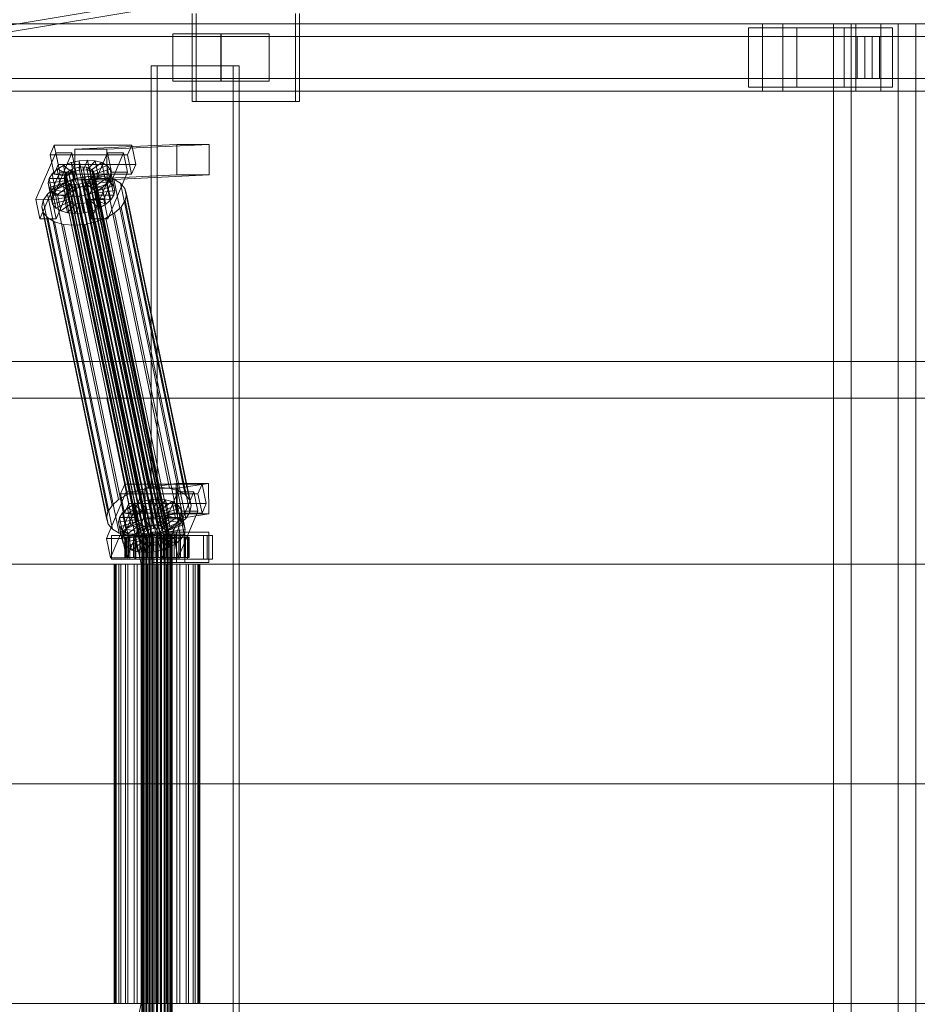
# Model space of a CAD drawing. Header units: millimetres. Extents: x -2233 to 61924, y -68080 to 6847.
# Tile 498 of 656: x 20045 to 20576, y -18130 to -17548. Entities that reach past the tile are written whole.
import ezdxf

# ---------------------------------------------------------------- set-up
doc = ezdxf.new("R2010")
doc.units = ezdxf.units.MM
doc.layers.add('superior_C02', color=7, linetype='Continuous', lineweight=0)
doc.layers.add('superior_C10', color=7, linetype='Continuous', lineweight=0)

msp = doc.modelspace()

# ---------------------------------------------------------------- linework, layer by layer
at = {"layer": 'superior_C02'}
for p, q in [((20147.255, -17544), (20147.255, -17596)), ((20149.64, -17596), (20149.64, -17544)), ((20208.346, -17596), (20208.346, -17544)), ((20210.731, -17544), (20210.731, -17596)), ((20484.747, -17550), (19339.287, -17550)), ((19351.209, -17550), (20496.669, -17550)), ((20539.887, -17550), (19394.427, -17550)), ((19409.329, -17550), (20554.789, -17550)), ((20505.026, -17552.5), (20476.39, -17552.5)), ((20476.39, -17552.5), (20476.39, -17587.5)), ((20533.02, -17552.5), (20476.39, -17552.5)), ((20484.747, -17550), (20484.747, -17590)), ((20496.669, -17550), (20484.747, -17550)), ((21630.207, -17550), (20484.747, -17550)), ((20496.669, -17590), (20496.669, -17550)), ((20496.669, -17550), (21642.129, -17550)), ((20505.026, -17587.5), (20505.026, -17552.5)), ((20505.026, -17552.5), (20561.656, -17552.5)), ((20564.939, -17550), (20526.757, -17550)), ((20526.757, -17550), (20526.757, -18450)), ((20537.188, -17550), (20526.757, -17550)), ((20533.02, -17587.5), (20533.02, -17552.5)), ((20533.02, -17552.5), (20561.656, -17552.5)), ((20537.188, -18450), (20537.188, -17550)), ((20537.188, -17550), (20575.37, -17550)), ((20539.887, -17550), (20539.887, -17590)), ((20554.789, -17550), (20539.887, -17550)), ((21685.346, -17550), (20539.887, -17550)), ((20554.789, -17590), (20554.789, -17550)), ((20554.789, -17550), (21700.249, -17550)), ((20561.656, -17552.5), (20561.656, -17587.5)), ((20564.939, -18450), (20564.939, -17550)), ((20564.939, -17550), (20575.37, -17550)), ((20575.37, -17550), (20575.37, -18450)), ((20545.161, -17557.5), (19343.072, -17557.5)), ((19347.425, -17557.5), (20549.514, -17557.5)), ((20164.438, -17556), (20135.801, -17556)), ((20135.801, -17556), (20135.801, -17584)), ((20164.079, -17556), (20135.801, -17556)), ((20164.079, -17584), (20164.079, -17556)), ((20164.079, -17556), (20192.715, -17556)), ((20164.438, -17584), (20164.438, -17556)), ((20164.438, -17556), (20192.715, -17556)), ((20192.715, -17556), (20192.715, -17584)), ((20540.683, -17557.5), (20553.993, -17557.5)), ((20540.683, -17582.5), (20540.683, -17557.5)), ((21629.513, -17557.5), (20540.683, -17557.5)), ((20545.161, -17557.5), (20545.161, -17582.5)), ((20549.514, -17557.5), (20545.161, -17557.5)), ((20549.514, -17582.5), (20549.514, -17557.5)), ((20553.993, -17557.5), (20553.993, -17582.5)), ((20553.993, -17557.5), (21642.823, -17557.5)), ((20171.385, -17575), (20122.893, -17575)), ((20122.893, -17575), (20122.893, -18425)), ((20126.47, -17575), (20122.893, -17575)), ((20126.47, -18425), (20126.47, -17575)), ((20126.47, -17575), (20174.961, -17575)), ((20171.385, -18425), (20171.385, -17575)), ((20171.385, -17575), (20174.961, -17575)), ((20174.961, -17575), (20174.961, -18425)), ((19343.072, -17582.5), (20545.161, -17582.5)), ((19347.425, -17582.5), (20549.514, -17582.5)), ((20135.801, -17584), (20164.438, -17584)), ((20135.801, -17584), (20164.079, -17584)), ((20192.715, -17584), (20164.079, -17584)), ((20192.715, -17584), (20164.438, -17584)), ((20553.993, -17582.5), (20540.683, -17582.5)), ((20540.683, -17582.5), (21629.513, -17582.5)), ((20545.161, -17582.5), (20549.514, -17582.5)), ((20553.993, -17582.5), (21642.823, -17582.5)), ((19339.287, -17590), (20484.747, -17590)), ((19351.209, -17590), (20496.669, -17590)), ((19394.427, -17590), (20539.887, -17590)), ((19409.329, -17590), (20554.789, -17590)), ((20476.39, -17587.5), (20505.026, -17587.5)), ((20533.02, -17587.5), (20476.39, -17587.5)), ((20484.747, -17590), (20496.669, -17590)), ((20484.747, -17590), (21630.207, -17590)), ((20496.669, -17590), (21642.129, -17590)), ((20561.656, -17587.5), (20505.026, -17587.5)), ((20561.656, -17587.5), (20533.02, -17587.5)), ((20539.887, -17590), (20554.789, -17590)), ((20539.887, -17590), (21685.346, -17590)), ((20554.789, -17590), (21700.249, -17590)), ((20147.255, -17596), (20208.346, -17596)), ((20147.255, -17596), (20149.64, -17596)), ((20210.731, -17596), (20149.64, -17596)), ((20210.731, -17596), (20208.346, -17596)), ((20065.616, -17621.857), (20063.167, -17627.592)), ((20067.996, -17633.325), (20065.616, -17621.857)), ((20065.616, -17621.857), (20111.434, -17621.914)), ((20138.076, -17621.488), (20077.683, -17624.356)), ((20096.774, -17624.356), (20077.683, -17624.356)), ((20077.683, -17624.356), (20077.759, -17642.354)), ((20096.774, -17624.356), (20157.167, -17621.488)), ((20096.85, -17642.354), (20096.774, -17624.356)), ((20108.986, -17627.65), (20111.434, -17621.914)), ((20111.434, -17621.914), (20113.814, -17633.382)), ((20138.152, -17639.486), (20138.076, -17621.488)), ((20138.076, -17621.488), (20157.167, -17621.488)), ((20157.167, -17621.488), (20157.243, -17639.486)), ((20066.521, -17626.449), (20054.77, -17653.98)), ((20108.986, -17627.65), (20063.167, -17627.592)), ((20063.167, -17627.592), (20065.548, -17639.061)), ((20064.316, -17653.992), (20076.066, -17626.461)), ((20068.901, -17637.917), (20066.521, -17626.449)), ((20066.521, -17626.449), (20076.066, -17626.461)), ((20075.576, -17632.183), (20080.415, -17631.1)), ((20076.066, -17626.461), (20078.447, -17637.929)), ((20080.415, -17631.1), (20085.267, -17630.735)), ((20080.415, -17631.1), (20080.521, -17636.643)), ((20082.455, -17640.93), (20080.415, -17631.1)), ((20085.267, -17630.735), (20082.819, -17636.47)), ((20089.803, -17631.112), (20084.968, -17636.649)), ((20087.308, -17640.564), (20085.267, -17630.735)), ((20085.267, -17630.735), (20089.803, -17631.112)), ((20097.066, -17626.487), (20085.316, -17654.019)), ((20091.843, -17640.942), (20089.803, -17631.112)), ((20089.803, -17631.112), (20093.713, -17632.206)), ((20094.861, -17654.031), (20106.612, -17626.499)), ((20099.447, -17637.955), (20097.066, -17626.487)), ((20097.066, -17626.487), (20106.612, -17626.499)), ((20106.612, -17626.499), (20108.992, -17637.967)), ((20111.366, -17639.118), (20108.986, -17627.65)), ((20064.302, -17638.79), (20067.235, -17636.164)), ((20065.548, -17639.061), (20067.996, -17633.325)), ((20067.235, -17636.164), (20071.081, -17633.91)), ((20067.235, -17636.164), (20074.278, -17639.042)), ((20069.275, -17645.994), (20067.235, -17636.164)), ((20113.814, -17633.382), (20067.996, -17633.325)), ((20071.081, -17633.91), (20075.576, -17632.183)), ((20071.081, -17633.91), (20076.099, -17637.975)), ((20073.121, -17643.74), (20071.081, -17633.91)), ((20073.938, -17637.404), (20075.759, -17636.336)), ((20075.576, -17632.183), (20078.229, -17637.157)), ((20077.616, -17642.013), (20075.576, -17632.183)), ((20075.759, -17636.336), (20077.889, -17635.518)), ((20120.135, -17850.135), (20075.759, -17636.336)), ((20078.229, -17637.157), (20076.099, -17637.975)), ((20077.889, -17635.518), (20080.181, -17635.005)), ((20122.264, -17849.317), (20077.889, -17635.518)), ((20080.521, -17636.643), (20078.229, -17637.157)), ((20078.229, -17637.157), (20080.269, -17646.986)), ((20080.181, -17635.005), (20082.479, -17634.832)), ((20124.556, -17848.804), (20080.181, -17635.005)), ((20082.819, -17636.47), (20080.521, -17636.643)), ((20080.521, -17636.643), (20082.561, -17646.473)), ((20082.479, -17634.832), (20084.628, -17635.011)), ((20126.855, -17848.631), (20082.479, -17634.832)), ((20082.819, -17636.47), (20084.86, -17646.3)), ((20084.968, -17636.649), (20082.819, -17636.47)), ((20084.628, -17635.011), (20086.48, -17635.529)), ((20129.003, -17848.809), (20084.628, -17635.011)), ((20084.968, -17636.649), (20087.008, -17646.479)), ((20086.82, -17637.167), (20084.968, -17636.649)), ((20086.48, -17635.529), (20087.909, -17636.352)), ((20130.855, -17849.328), (20086.48, -17635.529)), ((20093.713, -17632.206), (20086.82, -17637.167)), ((20086.82, -17637.167), (20088.86, -17646.997)), ((20088.249, -17637.99), (20086.82, -17637.167)), ((20087.909, -17636.352), (20088.818, -17637.422)), ((20132.284, -17850.15), (20087.909, -17636.352)), ((20096.73, -17633.943), (20088.249, -17637.99)), ((20098.648, -17636.203), (20089.158, -17639.061)), ((20095.753, -17642.036), (20093.713, -17632.206)), ((20093.713, -17632.206), (20096.73, -17633.943)), ((20098.77, -17643.772), (20096.73, -17633.943)), ((20096.73, -17633.943), (20098.648, -17636.203)), ((20100.689, -17646.033), (20098.648, -17636.203)), ((20098.648, -17636.203), (20099.338, -17638.834)), ((20113.814, -17633.382), (20111.366, -17639.118)), ((20057.15, -17665.449), (20068.901, -17637.917)), ((20061.894, -17644.431), (20062.48, -17641.61)), ((20061.894, -17644.431), (20071.748, -17642.958)), ((20062.48, -17641.61), (20064.302, -17638.79)), ((20062.48, -17641.61), (20072.025, -17641.622)), ((20064.52, -17651.44), (20062.48, -17641.61)), ((20064.302, -17638.79), (20072.888, -17640.286)), ((20066.342, -17648.62), (20064.302, -17638.79)), ((20065.548, -17639.061), (20111.366, -17639.118)), ((20078.447, -17637.929), (20066.696, -17665.461)), ((20078.447, -17637.929), (20068.901, -17637.917)), ((20070.589, -17644.416), (20076.599, -17642.107)), ((20071.408, -17641.32), (20071.685, -17639.983)), ((20071.735, -17642.566), (20071.408, -17641.32)), ((20115.783, -17855.119), (20071.408, -17641.32)), ((20071.685, -17639.983), (20072.548, -17638.648)), ((20116.061, -17853.782), (20071.685, -17639.983)), ((20072.643, -17643.637), (20071.735, -17642.566)), ((20116.11, -17856.365), (20071.735, -17642.566)), ((20072.025, -17641.622), (20071.748, -17642.958)), ((20071.748, -17642.958), (20072.075, -17644.204)), ((20071.748, -17642.958), (20073.788, -17652.788)), ((20072.888, -17640.286), (20072.025, -17641.622)), ((20072.025, -17641.622), (20074.065, -17651.452)), ((20072.548, -17638.648), (20073.938, -17637.404)), ((20116.924, -17852.446), (20072.548, -17638.648)), ((20074.278, -17639.042), (20072.888, -17640.286)), ((20072.888, -17640.286), (20074.928, -17650.116)), ((20077.616, -17642.013), (20073.121, -17643.74)), ((20118.313, -17851.202), (20073.938, -17637.404)), ((20076.099, -17637.975), (20074.278, -17639.042)), ((20074.278, -17639.042), (20076.318, -17648.872)), ((20076.099, -17637.975), (20078.14, -17647.804)), ((20076.599, -17642.107), (20083.067, -17640.659)), ((20114.853, -17826.416), (20076.599, -17642.107)), ((20082.455, -17640.93), (20077.616, -17642.013)), ((20080.269, -17646.986), (20077.616, -17642.013)), ((20138.152, -17639.486), (20077.759, -17642.354)), ((20077.759, -17642.354), (20096.85, -17642.354)), ((20087.308, -17640.564), (20082.455, -17640.93)), ((20082.561, -17646.473), (20082.455, -17640.93)), ((20083.067, -17640.659), (20089.555, -17640.17)), ((20121.322, -17824.968), (20083.067, -17640.659)), ((20086.614, -17642.585), (20084.793, -17643.652)), ((20084.86, -17646.3), (20087.308, -17640.564)), ((20088.004, -17641.341), (20086.614, -17642.585)), ((20130.99, -17856.383), (20086.614, -17642.585)), ((20086.955, -17644.223), (20088.344, -17642.979)), ((20087.008, -17646.479), (20091.843, -17640.942)), ((20091.843, -17640.942), (20087.308, -17640.564)), ((20087.696, -17665.487), (20099.447, -17637.955)), ((20088.867, -17640.005), (20088.004, -17641.341)), ((20132.38, -17855.139), (20088.004, -17641.341)), ((20088.249, -17637.99), (20090.289, -17647.82)), ((20089.158, -17639.061), (20088.249, -17637.99)), ((20088.344, -17642.979), (20089.207, -17641.643)), ((20096.931, -17644.475), (20088.344, -17642.979)), ((20088.344, -17642.979), (20090.384, -17652.809)), ((20088.818, -17637.422), (20089.145, -17638.668)), ((20133.193, -17851.221), (20088.818, -17637.422)), ((20088.86, -17646.997), (20095.753, -17642.036)), ((20089.145, -17638.668), (20088.867, -17640.005)), ((20088.867, -17640.005), (20133.243, -17853.804)), ((20133.52, -17852.467), (20089.145, -17638.668)), ((20089.158, -17639.061), (20091.198, -17648.891)), ((20089.485, -17640.307), (20089.158, -17639.061)), ((20089.207, -17641.643), (20089.485, -17640.307)), ((20089.207, -17641.643), (20098.753, -17641.655)), ((20091.247, -17651.473), (20089.207, -17641.643)), ((20099.338, -17638.834), (20089.485, -17640.307)), ((20089.485, -17640.307), (20091.525, -17650.137)), ((20089.555, -17640.17), (20095.618, -17640.674)), ((20127.809, -17824.479), (20089.555, -17640.17)), ((20095.753, -17642.036), (20091.843, -17640.942)), ((20095.618, -17640.674), (20100.844, -17642.137)), ((20133.873, -17824.984), (20095.618, -17640.674)), ((20098.77, -17643.772), (20095.753, -17642.036)), ((20157.243, -17639.486), (20096.85, -17642.354)), ((20098.753, -17641.655), (20096.931, -17644.475)), ((20108.992, -17637.967), (20097.241, -17665.499)), ((20099.338, -17638.834), (20098.753, -17641.655)), ((20098.753, -17641.655), (20100.793, -17651.485)), ((20101.379, -17648.664), (20099.338, -17638.834)), ((20108.992, -17637.967), (20099.447, -17637.955)), ((20100.844, -17642.137), (20104.878, -17644.459)), ((20139.099, -17826.446), (20100.844, -17642.137)), ((20157.243, -17639.486), (20138.152, -17639.486)), ((20061.526, -17650.939), (20065.448, -17647.428)), ((20062.584, -17647.062), (20061.894, -17644.431)), ((20063.934, -17654.261), (20061.894, -17644.431)), ((20062.584, -17647.062), (20072.075, -17644.204)), ((20064.503, -17649.322), (20062.584, -17647.062)), ((20064.624, -17656.892), (20062.584, -17647.062)), ((20064.503, -17649.322), (20072.984, -17645.275)), ((20066.342, -17648.62), (20064.52, -17651.44)), ((20065.448, -17647.428), (20070.589, -17644.416)), ((20103.703, -17831.737), (20065.448, -17647.428)), ((20069.275, -17645.994), (20066.342, -17648.62)), ((20074.928, -17650.116), (20066.342, -17648.62)), ((20067.52, -17651.059), (20074.413, -17646.098)), ((20073.121, -17643.74), (20069.275, -17645.994)), ((20076.318, -17648.872), (20069.275, -17645.994)), ((20108.844, -17828.725), (20070.589, -17644.416)), ((20071.429, -17652.153), (20076.265, -17646.616)), ((20072.075, -17644.204), (20072.984, -17645.275)), ((20072.075, -17644.204), (20074.115, -17654.034)), ((20074.073, -17644.459), (20072.643, -17643.637)), ((20117.019, -17857.435), (20072.643, -17643.637)), ((20072.984, -17645.275), (20074.413, -17646.098)), ((20072.984, -17645.275), (20075.024, -17655.105)), ((20078.14, -17647.804), (20073.121, -17643.74)), ((20075.924, -17644.978), (20074.073, -17644.459)), ((20118.448, -17858.258), (20074.073, -17644.459)), ((20074.413, -17646.098), (20076.265, -17646.616)), ((20074.413, -17646.098), (20076.453, -17655.927)), ((20074.928, -17650.116), (20076.318, -17648.872)), ((20078.073, -17645.156), (20075.924, -17644.978)), ((20120.3, -17858.776), (20075.924, -17644.978)), ((20075.965, -17652.53), (20078.413, -17646.795)), ((20076.265, -17646.616), (20078.413, -17646.795)), ((20076.265, -17646.616), (20078.305, -17656.446)), ((20076.318, -17648.872), (20078.14, -17647.804)), ((20080.371, -17644.983), (20078.073, -17645.156)), ((20122.448, -17858.955), (20078.073, -17645.156)), ((20078.14, -17647.804), (20080.269, -17646.986)), ((20078.413, -17646.795), (20080.712, -17646.622)), ((20078.413, -17646.795), (20080.453, -17656.624)), ((20080.269, -17646.986), (20082.561, -17646.473)), ((20082.664, -17644.47), (20080.371, -17644.983)), ((20124.747, -17858.782), (20080.371, -17644.983)), ((20080.712, -17646.622), (20083.004, -17646.108)), ((20080.817, -17652.165), (20080.712, -17646.622)), ((20080.712, -17646.622), (20082.752, -17656.451)), ((20082.561, -17646.473), (20084.86, -17646.3)), ((20084.793, -17643.652), (20082.664, -17644.47)), ((20127.039, -17858.269), (20082.664, -17644.47)), ((20083.004, -17646.108), (20085.133, -17645.29)), ((20085.656, -17651.082), (20083.004, -17646.108)), ((20083.004, -17646.108), (20085.044, -17655.938)), ((20129.168, -17857.451), (20084.793, -17643.652)), ((20084.86, -17646.3), (20087.008, -17646.479)), ((20085.133, -17645.29), (20086.955, -17644.223)), ((20090.152, -17649.355), (20085.133, -17645.29)), ((20085.133, -17645.29), (20087.173, -17655.12)), ((20093.997, -17647.101), (20086.955, -17644.223)), ((20086.955, -17644.223), (20088.995, -17654.053)), ((20087.008, -17646.479), (20088.86, -17646.997)), ((20088.86, -17646.997), (20090.289, -17647.82)), ((20093.997, -17647.101), (20090.152, -17649.355)), ((20090.289, -17647.82), (20098.77, -17643.772)), ((20090.289, -17647.82), (20091.198, -17648.891)), ((20091.198, -17648.891), (20100.689, -17646.033)), ((20091.198, -17648.891), (20091.525, -17650.137)), ((20091.525, -17650.137), (20101.379, -17648.664)), ((20096.931, -17644.475), (20093.997, -17647.101)), ((20096.037, -17656.931), (20093.997, -17647.101)), ((20098.971, -17654.305), (20096.931, -17644.475)), ((20100.689, -17646.033), (20098.77, -17643.772)), ((20101.379, -17648.664), (20100.689, -17646.033)), ((20100.793, -17651.485), (20101.379, -17648.664)), ((20104.878, -17644.459), (20107.443, -17647.481)), ((20143.132, -17828.768), (20104.878, -17644.459)), ((20107.443, -17647.481), (20108.365, -17650.998)), ((20145.698, -17831.79), (20107.443, -17647.481)), ((20064.316, -17653.992), (20054.77, -17653.98)), ((20054.77, -17653.98), (20057.15, -17665.449)), ((20058.308, -17658.48), (20059.091, -17654.709)), ((20059.091, -17654.709), (20061.526, -17650.939)), ((20097.346, -17839.018), (20059.091, -17654.709)), ((20099.781, -17835.248), (20061.526, -17650.939)), ((20064.52, -17651.44), (20063.934, -17654.261)), ((20073.788, -17652.788), (20063.934, -17654.261)), ((20063.934, -17654.261), (20064.624, -17656.892)), ((20066.696, -17665.461), (20064.316, -17653.992)), ((20067.52, -17651.059), (20064.503, -17649.322)), ((20066.543, -17659.152), (20064.503, -17649.322)), ((20074.065, -17651.452), (20064.52, -17651.44)), ((20074.115, -17654.034), (20064.624, -17656.892)), ((20071.429, -17652.153), (20067.52, -17651.059)), ((20069.56, -17660.889), (20067.52, -17651.059)), ((20075.965, -17652.53), (20071.429, -17652.153)), ((20073.47, -17661.983), (20071.429, -17652.153)), ((20073.788, -17652.788), (20074.065, -17651.452)), ((20074.115, -17654.034), (20073.788, -17652.788)), ((20074.065, -17651.452), (20074.928, -17650.116)), ((20075.024, -17655.105), (20074.115, -17654.034)), ((20080.817, -17652.165), (20075.965, -17652.53)), ((20078.005, -17662.36), (20075.965, -17652.53)), ((20085.656, -17651.082), (20080.817, -17652.165)), ((20082.858, -17661.995), (20080.817, -17652.165)), ((20094.861, -17654.031), (20085.316, -17654.019)), ((20085.316, -17654.019), (20087.696, -17665.487)), ((20090.152, -17649.355), (20085.656, -17651.082)), ((20087.697, -17660.912), (20085.656, -17651.082)), ((20088.995, -17654.053), (20087.173, -17655.12)), ((20090.384, -17652.809), (20088.995, -17654.053)), ((20088.995, -17654.053), (20096.037, -17656.931)), ((20092.192, -17659.184), (20090.152, -17649.355)), ((20091.247, -17651.473), (20090.384, -17652.809)), ((20090.384, -17652.809), (20098.971, -17654.305)), ((20091.525, -17650.137), (20091.247, -17651.473)), ((20100.793, -17651.485), (20091.247, -17651.473)), ((20097.241, -17665.499), (20094.861, -17654.031)), ((20096.037, -17656.931), (20098.971, -17654.305)), ((20098.971, -17654.305), (20100.793, -17651.485)), ((20108.365, -17650.998), (20107.582, -17654.769)), ((20146.62, -17835.307), (20108.365, -17650.998)), ((20059.23, -17661.997), (20058.308, -17658.48)), ((20096.562, -17842.789), (20058.308, -17658.48)), ((20064.624, -17656.892), (20066.543, -17659.152)), ((20075.024, -17655.105), (20066.543, -17659.152)), ((20066.543, -17659.152), (20069.56, -17660.889)), ((20076.453, -17655.927), (20069.56, -17660.889)), ((20078.305, -17656.446), (20073.47, -17661.983)), ((20076.453, -17655.927), (20075.024, -17655.105)), ((20078.305, -17656.446), (20076.453, -17655.927)), ((20080.453, -17656.624), (20078.005, -17662.36)), ((20080.453, -17656.624), (20078.305, -17656.446)), ((20082.752, -17656.451), (20080.453, -17656.624)), ((20085.044, -17655.938), (20082.752, -17656.451)), ((20082.752, -17656.451), (20082.858, -17661.995)), ((20087.173, -17655.12), (20085.044, -17655.938)), ((20085.044, -17655.938), (20087.697, -17660.912)), ((20087.173, -17655.12), (20092.192, -17659.184)), ((20087.697, -17660.912), (20092.192, -17659.184)), ((20092.192, -17659.184), (20096.037, -17656.931)), ((20105.147, -17658.539), (20101.225, -17662.05)), ((20107.582, -17654.769), (20105.147, -17658.539)), ((20143.401, -17842.848), (20105.147, -17658.539)), ((20107.582, -17654.769), (20145.837, -17839.078)), ((20057.15, -17665.449), (20066.696, -17665.461)), ((20061.796, -17665.019), (20059.23, -17661.997)), ((20097.485, -17846.306), (20059.23, -17661.997)), ((20065.829, -17667.341), (20061.796, -17665.019)), ((20100.05, -17849.328), (20061.796, -17665.019)), ((20069.56, -17660.889), (20073.47, -17661.983)), ((20073.47, -17661.983), (20078.005, -17662.36)), ((20078.005, -17662.36), (20082.858, -17661.995)), ((20082.858, -17661.995), (20087.697, -17660.912)), ((20087.696, -17665.487), (20097.241, -17665.499)), ((20096.084, -17665.062), (20090.074, -17667.371)), ((20101.225, -17662.05), (20096.084, -17665.062)), ((20134.339, -17849.371), (20096.084, -17665.062)), ((20139.479, -17846.359), (20101.225, -17662.05)), ((20071.055, -17668.803), (20065.829, -17667.341)), ((20104.083, -17851.65), (20065.829, -17667.341)), ((20077.118, -17669.308), (20071.055, -17668.803)), ((20109.31, -17853.113), (20071.055, -17668.803)), ((20083.606, -17668.819), (20077.118, -17669.308)), ((20115.373, -17853.617), (20077.118, -17669.308)), ((20090.074, -17667.371), (20083.606, -17668.819)), ((20121.86, -17853.128), (20083.606, -17668.819)), ((20128.329, -17851.68), (20090.074, -17667.371)), ((15575.415, -17750), (24634.01, -17750)), ((24635.508, -17750), (15576.913, -17750)), ((19160.686, -17771.702), (20096.643, -17771.702)), ((20098.422, -17771.702), (19162.465, -17771.702)), ((20096.643, -17771.702), (20117.046, -17870)), ((20096.643, -17771.702), (20098.422, -17771.702)), ((20096.643, -17771.702), (21032.6, -17771.702)), ((20118.824, -17870), (20098.422, -17771.702)), ((21034.379, -17771.702), (20098.422, -17771.702)), ((20107.271, -17822.549), (20104.823, -17828.285)), ((20109.651, -17834.017), (20107.271, -17822.549)), ((20107.271, -17822.549), (20153.089, -17822.606)), ((20137.762, -17822.189), (20119.253, -17825.057)), ((20138.009, -17840.17), (20137.762, -17822.189)), ((20137.762, -17822.189), (20156.852, -17822.189)), ((20138.343, -17825.057), (20156.852, -17822.189)), ((20150.641, -17828.342), (20153.089, -17822.606)), ((20153.089, -17822.606), (20155.469, -17834.074)), ((20156.852, -17822.189), (20157.1, -17840.17)), ((20108.176, -17827.141), (20096.425, -17854.673)), ((20108.844, -17828.725), (20103.703, -17831.737)), ((20150.641, -17828.342), (20104.823, -17828.285)), ((20104.823, -17828.285), (20107.203, -17839.753)), ((20105.971, -17854.685), (20117.721, -17827.153)), ((20110.556, -17838.609), (20108.176, -17827.141)), ((20108.176, -17827.141), (20117.721, -17827.153)), ((20114.853, -17826.416), (20108.844, -17828.725)), ((20121.322, -17824.968), (20114.853, -17826.416)), ((20117.721, -17827.153), (20120.102, -17838.621)), ((20138.343, -17825.057), (20119.253, -17825.057)), ((20119.253, -17825.057), (20119.5, -17843.038)), ((20127.809, -17824.479), (20121.322, -17824.968)), ((20138.721, -17827.179), (20126.971, -17854.711)), ((20133.873, -17824.984), (20127.809, -17824.479)), ((20139.099, -17826.446), (20133.873, -17824.984)), ((20136.516, -17854.723), (20148.267, -17827.191)), ((20138.591, -17843.038), (20138.343, -17825.057)), ((20141.102, -17838.647), (20138.721, -17827.179)), ((20138.721, -17827.179), (20148.267, -17827.191)), ((20143.132, -17828.768), (20139.099, -17826.446)), ((20145.698, -17831.79), (20143.132, -17828.768)), ((20148.267, -17827.191), (20150.647, -17838.659)), ((20153.021, -17839.81), (20150.641, -17828.342)), ((20099.781, -17835.248), (20097.346, -17839.018)), ((20103.703, -17831.737), (20099.781, -17835.248)), ((20107.203, -17839.753), (20109.651, -17834.017)), ((20108.89, -17836.856), (20112.736, -17834.603)), ((20155.469, -17834.074), (20109.651, -17834.017)), ((20112.736, -17834.603), (20117.231, -17832.875)), ((20112.736, -17834.603), (20117.755, -17838.667)), ((20114.776, -17844.433), (20112.736, -17834.603)), ((20117.231, -17832.875), (20122.07, -17831.792)), ((20117.231, -17832.875), (20119.884, -17837.849)), ((20119.271, -17842.705), (20117.231, -17832.875)), ((20122.07, -17831.792), (20126.923, -17831.427)), ((20122.07, -17831.792), (20122.176, -17837.336)), ((20124.11, -17841.622), (20122.07, -17831.792)), ((20126.923, -17831.427), (20124.475, -17837.163)), ((20131.458, -17831.804), (20126.623, -17837.341)), ((20128.963, -17841.257), (20126.923, -17831.427)), ((20126.923, -17831.427), (20131.458, -17831.804)), ((20135.368, -17832.898), (20128.475, -17837.86)), ((20138.385, -17834.635), (20129.904, -17838.682)), ((20133.498, -17841.634), (20131.458, -17831.804)), ((20131.458, -17831.804), (20135.368, -17832.898)), ((20137.408, -17842.728), (20135.368, -17832.898)), ((20135.368, -17832.898), (20138.385, -17834.635)), ((20140.425, -17844.465), (20138.385, -17834.635)), ((20138.385, -17834.635), (20140.304, -17836.895)), ((20146.62, -17835.307), (20145.698, -17831.79)), ((20145.837, -17839.078), (20146.62, -17835.307)), ((20155.469, -17834.074), (20153.021, -17839.81)), ((20097.346, -17839.018), (20096.562, -17842.789)), ((20098.806, -17866.141), (20110.556, -17838.609)), ((20104.135, -17842.302), (20105.957, -17839.482)), ((20105.957, -17839.482), (20108.89, -17836.856)), ((20105.957, -17839.482), (20114.543, -17840.978)), ((20107.997, -17849.312), (20105.957, -17839.482)), ((20107.203, -17839.753), (20153.021, -17839.81)), ((20120.102, -17838.621), (20108.351, -17866.153)), ((20108.89, -17836.856), (20115.933, -17839.734)), ((20110.931, -17846.686), (20108.89, -17836.856)), ((20120.102, -17838.621), (20110.556, -17838.609)), ((20114.543, -17840.978), (20113.68, -17842.314)), ((20115.933, -17839.734), (20114.543, -17840.978)), ((20114.543, -17840.978), (20116.584, -17850.808)), ((20117.755, -17838.667), (20115.933, -17839.734)), ((20115.933, -17839.734), (20117.973, -17849.564)), ((20119.884, -17837.849), (20117.755, -17838.667)), ((20117.755, -17838.667), (20119.795, -17848.497)), ((20138.009, -17840.17), (20119.5, -17843.038)), ((20122.176, -17837.336), (20119.884, -17837.849)), ((20119.884, -17837.849), (20121.924, -17847.679)), ((20124.475, -17837.163), (20122.176, -17837.336)), ((20122.176, -17837.336), (20124.216, -17847.165)), ((20128.963, -17841.257), (20124.11, -17841.622)), ((20124.475, -17837.163), (20126.515, -17846.992)), ((20126.623, -17837.341), (20124.475, -17837.163)), ((20126.515, -17846.992), (20128.963, -17841.257)), ((20126.623, -17837.341), (20128.663, -17847.171)), ((20128.475, -17837.86), (20126.623, -17837.341)), ((20128.475, -17837.86), (20130.515, -17847.689)), ((20129.904, -17838.682), (20128.475, -17837.86)), ((20133.498, -17841.634), (20128.963, -17841.257)), ((20129.351, -17866.179), (20141.102, -17838.647)), ((20129.904, -17838.682), (20131.944, -17848.512)), ((20130.813, -17839.753), (20129.904, -17838.682)), ((20140.304, -17836.895), (20130.813, -17839.753)), ((20130.813, -17839.753), (20132.853, -17849.583)), ((20131.14, -17840.999), (20130.813, -17839.753)), ((20130.862, -17842.335), (20131.14, -17840.999)), ((20140.994, -17839.526), (20131.14, -17840.999)), ((20131.14, -17840.999), (20133.18, -17850.829)), ((20157.1, -17840.17), (20138.009, -17840.17)), ((20157.1, -17840.17), (20138.591, -17843.038)), ((20150.647, -17838.659), (20138.897, -17866.191)), ((20142.344, -17846.725), (20140.304, -17836.895)), ((20140.304, -17836.895), (20140.994, -17839.526)), ((20140.994, -17839.526), (20140.408, -17842.347)), ((20143.034, -17849.356), (20140.994, -17839.526)), ((20150.647, -17838.659), (20141.102, -17838.647)), ((20143.401, -17842.848), (20145.837, -17839.078)), ((20096.562, -17842.789), (20097.485, -17846.306)), ((20097.485, -17846.306), (20100.05, -17849.328)), ((20103.549, -17845.123), (20104.135, -17842.302)), ((20103.549, -17845.123), (20113.403, -17843.65)), ((20104.239, -17847.754), (20103.549, -17845.123)), ((20105.589, -17854.953), (20103.549, -17845.123)), ((20104.135, -17842.302), (20113.68, -17842.314)), ((20106.175, -17852.132), (20104.135, -17842.302)), ((20104.239, -17847.754), (20113.73, -17844.897)), ((20106.158, -17850.015), (20114.639, -17845.967)), ((20110.931, -17846.686), (20107.997, -17849.312)), ((20109.175, -17851.751), (20116.068, -17846.79)), ((20114.776, -17844.433), (20110.931, -17846.686)), ((20117.973, -17849.564), (20110.931, -17846.686)), ((20113.68, -17842.314), (20113.403, -17843.65)), ((20113.403, -17843.65), (20113.73, -17844.897)), ((20113.403, -17843.65), (20115.443, -17853.48)), ((20113.68, -17842.314), (20115.721, -17852.144)), ((20113.73, -17844.897), (20114.639, -17845.967)), ((20113.73, -17844.897), (20115.77, -17854.726)), ((20114.639, -17845.967), (20116.068, -17846.79)), ((20114.639, -17845.967), (20116.679, -17855.797)), ((20119.271, -17842.705), (20114.776, -17844.433)), ((20119.795, -17848.497), (20114.776, -17844.433)), ((20116.068, -17846.79), (20117.92, -17847.308)), ((20116.068, -17846.79), (20118.108, -17856.62)), ((20124.11, -17841.622), (20119.271, -17842.705)), ((20121.924, -17847.679), (20119.271, -17842.705)), ((20119.5, -17843.038), (20138.591, -17843.038)), ((20122.367, -17847.314), (20124.659, -17846.801)), ((20124.216, -17847.165), (20124.11, -17841.622)), ((20124.216, -17847.165), (20126.515, -17846.992)), ((20124.659, -17846.801), (20126.788, -17845.983)), ((20127.311, -17851.774), (20124.659, -17846.801)), ((20124.659, -17846.801), (20126.699, -17856.631)), ((20126.515, -17846.992), (20128.663, -17847.171)), ((20126.788, -17845.983), (20128.61, -17844.915)), ((20131.807, -17850.047), (20126.788, -17845.983)), ((20126.788, -17845.983), (20128.828, -17855.812)), ((20128.61, -17844.915), (20129.999, -17843.671)), ((20135.652, -17847.793), (20128.61, -17844.915)), ((20128.61, -17844.915), (20130.65, -17854.745)), ((20128.663, -17847.171), (20133.498, -17841.634)), ((20129.999, -17843.671), (20130.862, -17842.335)), ((20138.586, -17845.167), (20129.999, -17843.671)), ((20129.999, -17843.671), (20132.04, -17853.501)), ((20130.515, -17847.689), (20137.408, -17842.728)), ((20130.862, -17842.335), (20140.408, -17842.347)), ((20132.903, -17852.165), (20130.862, -17842.335)), ((20131.944, -17848.512), (20140.425, -17844.465)), ((20132.853, -17849.583), (20142.344, -17846.725)), ((20137.408, -17842.728), (20133.498, -17841.634)), ((20134.339, -17849.371), (20139.479, -17846.359)), ((20138.586, -17845.167), (20135.652, -17847.793)), ((20140.425, -17844.465), (20137.408, -17842.728)), ((20140.408, -17842.347), (20138.586, -17845.167)), ((20140.626, -17854.997), (20138.586, -17845.167)), ((20139.479, -17846.359), (20143.401, -17842.848)), ((20140.408, -17842.347), (20142.448, -17852.177)), ((20142.344, -17846.725), (20140.425, -17844.465)), ((20143.034, -17849.356), (20142.344, -17846.725)), ((20100.05, -17849.328), (20104.083, -17851.65)), ((20104.083, -17851.65), (20109.31, -17853.113)), ((20106.158, -17850.015), (20104.239, -17847.754)), ((20106.279, -17857.584), (20104.239, -17847.754)), ((20106.175, -17852.132), (20105.589, -17854.953)), ((20109.175, -17851.751), (20106.158, -17850.015)), ((20108.198, -17859.844), (20106.158, -17850.015)), ((20107.997, -17849.312), (20106.175, -17852.132)), ((20115.721, -17852.144), (20106.175, -17852.132)), ((20116.584, -17850.808), (20107.997, -17849.312)), ((20113.084, -17852.845), (20109.175, -17851.751)), ((20111.215, -17861.581), (20109.175, -17851.751)), ((20113.084, -17852.845), (20117.92, -17847.308)), ((20117.62, -17853.223), (20113.084, -17852.845)), ((20115.125, -17862.675), (20113.084, -17852.845)), ((20115.443, -17853.48), (20115.721, -17852.144)), ((20115.721, -17852.144), (20116.584, -17850.808)), ((20116.924, -17852.446), (20116.061, -17853.782)), ((20116.584, -17850.808), (20117.973, -17849.564)), ((20118.313, -17851.202), (20116.924, -17852.446)), ((20117.613, -17852), (20117.402, -17852)), ((20117.402, -17852), (20117.804, -17852)), ((20117.402, -18148), (20117.402, -17852)), ((20118.423, -17852), (20117.613, -17852)), ((20117.613, -18148), (20117.613, -17852)), ((20117.62, -17853.223), (20120.068, -17847.487)), ((20122.473, -17852.857), (20117.62, -17853.223)), ((20117.804, -17852), (20118.791, -17852)), ((20117.804, -18148), (20117.804, -17852)), ((20117.92, -17847.308), (20120.068, -17847.487)), ((20117.92, -17847.308), (20119.96, -17857.138)), ((20117.973, -17849.564), (20119.795, -17848.497)), ((20120.135, -17850.135), (20118.313, -17851.202)), ((20119.776, -17852), (20118.423, -17852)), ((20118.423, -18148), (20118.423, -17852)), ((20118.791, -17852), (20120.296, -17852)), ((20118.791, -18148), (20118.791, -17852)), ((20121.58, -17852), (20119.776, -17852)), ((20119.776, -18148), (20119.776, -17852)), ((20119.795, -17848.497), (20121.924, -17847.679)), ((20120.068, -17847.487), (20122.367, -17847.314)), ((20120.068, -17847.487), (20122.108, -17857.317)), ((20122.264, -17849.317), (20120.135, -17850.135)), ((20120.296, -17852), (20122.217, -17852)), ((20120.296, -18148), (20120.296, -17852)), ((20123.712, -17852), (20121.58, -17852)), ((20121.58, -18148), (20121.58, -17852)), ((20121.86, -17853.128), (20128.329, -17851.68)), ((20121.924, -17847.679), (20124.216, -17847.165)), ((20122.217, -17852), (20124.422, -17852)), ((20122.217, -18148), (20122.217, -17852)), ((20124.556, -17848.804), (20122.264, -17849.317)), ((20122.473, -17852.857), (20122.367, -17847.314)), ((20122.367, -17847.314), (20124.407, -17857.144)), ((20127.311, -17851.774), (20122.473, -17852.857)), ((20124.513, -17862.687), (20122.473, -17852.857)), ((20142.795, -17851), (20123.704, -17851)), ((20123.704, -17851), (20123.704, -17869)), ((20137.892, -17851), (20123.704, -17851)), ((20126.027, -17852), (20123.712, -17852)), ((20123.712, -18148), (20123.712, -17852)), ((20124.422, -17852), (20126.762, -17852)), ((20124.422, -18148), (20124.422, -17852)), ((20126.855, -17848.631), (20124.556, -17848.804)), ((20128.367, -17852), (20126.027, -17852)), ((20126.027, -18148), (20126.027, -17852)), ((20126.762, -17852), (20129.077, -17852)), ((20126.762, -18148), (20126.762, -17852)), ((20129.003, -17848.809), (20126.855, -17848.631)), ((20131.807, -17850.047), (20127.311, -17851.774)), ((20129.352, -17861.604), (20127.311, -17851.774)), ((20128.329, -17851.68), (20134.339, -17849.371)), ((20130.573, -17852), (20128.367, -17852)), ((20128.367, -18148), (20128.367, -17852)), ((20128.663, -17847.171), (20130.515, -17847.689)), ((20130.855, -17849.328), (20129.003, -17848.809)), ((20129.077, -17852), (20131.209, -17852)), ((20129.077, -18148), (20129.077, -17852)), ((20130.515, -17847.689), (20131.944, -17848.512)), ((20132.493, -17852), (20130.573, -17852)), ((20130.573, -18148), (20130.573, -17852)), ((20132.284, -17850.15), (20130.855, -17849.328)), ((20131.209, -17852), (20133.013, -17852)), ((20131.209, -18148), (20131.209, -17852)), ((20135.652, -17847.793), (20131.807, -17850.047)), ((20133.847, -17859.877), (20131.807, -17850.047)), ((20131.944, -17848.512), (20132.853, -17849.583)), ((20132.903, -17852.165), (20132.04, -17853.501)), ((20133.193, -17851.221), (20132.284, -17850.15)), ((20133.999, -17852), (20132.493, -17852)), ((20132.493, -18148), (20132.493, -17852)), ((20132.853, -17849.583), (20133.18, -17850.829)), ((20133.18, -17850.829), (20132.903, -17852.165)), ((20142.448, -17852.177), (20132.903, -17852.165)), ((20133.013, -17852), (20134.366, -17852)), ((20133.013, -18148), (20133.013, -17852)), ((20133.18, -17850.829), (20143.034, -17849.356)), ((20133.52, -17852.467), (20133.193, -17851.221)), ((20133.243, -17853.804), (20133.52, -17852.467)), ((20134.986, -17852), (20133.999, -17852)), ((20133.999, -18148), (20133.999, -17852)), ((20134.366, -17852), (20135.176, -17852)), ((20134.366, -18148), (20134.366, -17852)), ((20135.387, -17852), (20134.986, -17852)), ((20134.986, -17852), (20134.986, -18148)), ((20135.176, -17852), (20135.387, -17852)), ((20135.176, -18148), (20135.176, -17852)), ((20135.387, -18148), (20135.387, -17852)), ((20137.693, -17857.623), (20135.652, -17847.793)), ((20137.892, -17869), (20137.892, -17851)), ((20137.892, -17851), (20156.983, -17851)), ((20140.626, -17854.997), (20142.448, -17852.177)), ((20142.448, -17852.177), (20143.034, -17849.356)), ((20142.795, -17869), (20142.795, -17851)), ((20142.795, -17851), (20156.983, -17851)), ((20156.983, -17851), (20156.983, -17869)), ((20105.971, -17854.685), (20096.425, -17854.673)), ((20096.425, -17854.673), (20098.806, -17866.141)), ((20109.039, -17853), (20099.494, -17853)), ((20099.494, -17853), (20099.494, -17867)), ((20113.8, -17853), (20099.494, -17853)), ((20115.443, -17853.48), (20105.589, -17854.953)), ((20105.589, -17854.953), (20106.279, -17857.584)), ((20108.351, -17866.153), (20105.971, -17854.685)), ((20115.77, -17854.726), (20106.279, -17857.584)), ((20106.279, -17857.584), (20108.198, -17859.844)), ((20107.857, -17854), (20107.411, -17854)), ((20107.411, -17854), (20117.402, -17854)), ((20107.411, -17866), (20107.411, -17854)), ((20107.411, -17854), (20108.258, -17854)), ((20109.566, -17854), (20107.857, -17854)), ((20107.857, -17854), (20117.613, -17854)), ((20107.857, -17866), (20107.857, -17854)), ((20116.679, -17855.797), (20108.198, -17859.844)), ((20108.258, -17854), (20117.804, -17854)), ((20108.258, -17866), (20108.258, -17854)), ((20108.258, -17854), (20110.342, -17854)), ((20109.039, -17867), (20109.039, -17853)), ((20109.039, -17853), (20123.346, -17853)), ((20109.31, -17853.113), (20115.373, -17853.617)), ((20112.422, -17854), (20109.566, -17854)), ((20109.566, -17854), (20118.423, -17854)), ((20109.566, -17866), (20109.566, -17854)), ((20156.159, -17853), (20110.341, -17853)), ((20110.341, -17853), (20110.341, -17867)), ((20113.321, -17853), (20110.341, -17853)), ((20110.342, -17854), (20118.791, -17854)), ((20110.342, -17866), (20110.342, -17854)), ((20110.342, -17854), (20113.52, -17854)), ((20118.108, -17856.62), (20111.215, -17861.581)), ((20116.231, -17854), (20112.422, -17854)), ((20112.422, -17854), (20119.776, -17854)), ((20112.422, -17866), (20112.422, -17854)), ((20113.321, -17867), (20113.321, -17853)), ((20113.321, -17853), (20159.14, -17853)), ((20113.52, -17854), (20120.296, -17854)), ((20113.52, -17866), (20113.52, -17854)), ((20113.52, -17854), (20117.575, -17854)), ((20113.8, -17867), (20113.8, -17853)), ((20113.8, -17853), (20123.346, -17853)), ((20119.96, -17857.138), (20115.125, -17862.675)), ((20115.373, -17853.617), (20121.86, -17853.128)), ((20115.77, -17854.726), (20115.443, -17853.48)), ((20116.679, -17855.797), (20115.77, -17854.726)), ((20116.061, -17853.782), (20115.783, -17855.119)), ((20115.783, -17855.119), (20116.11, -17856.365)), ((20116.11, -17856.365), (20117.019, -17857.435)), ((20120.732, -17854), (20116.231, -17854)), ((20116.231, -17854), (20121.58, -17854)), ((20116.231, -17866), (20116.231, -17854)), ((20118.108, -17856.62), (20116.679, -17855.797)), ((20117.019, -17857.435), (20118.448, -17858.258)), ((20117.402, -17854), (20117.613, -17854)), ((20117.402, -17854), (20117.402, -17866)), ((20117.804, -17854), (20117.402, -17854)), ((20117.575, -17854), (20122.217, -17854)), ((20117.575, -17866), (20117.575, -17854)), ((20117.575, -17854), (20122.231, -17854)), ((20117.613, -17854), (20118.423, -17854)), ((20117.613, -17854), (20117.613, -17866)), ((20119.66, -17863.052), (20117.62, -17853.223)), ((20117.804, -17854), (20117.804, -17866)), ((20118.791, -17854), (20117.804, -17854)), ((20119.96, -17857.138), (20118.108, -17856.62)), ((20118.423, -17854), (20119.776, -17854)), ((20118.423, -17854), (20118.423, -17866)), ((20118.448, -17858.258), (20120.3, -17858.776)), ((20118.791, -17854), (20118.791, -17866)), ((20120.296, -17854), (20118.791, -17854)), ((20122.108, -17857.317), (20119.66, -17863.052)), ((20119.776, -17854), (20121.58, -17854)), ((20119.776, -17854), (20119.776, -17866)), ((20122.108, -17857.317), (20119.96, -17857.138)), ((20120.296, -17854), (20120.296, -17866)), ((20122.217, -17854), (20120.296, -17854)), ((20125.619, -17854), (20120.732, -17854)), ((20120.732, -17854), (20123.712, -17854)), ((20120.732, -17866), (20120.732, -17854)), ((20121.58, -17854), (20123.712, -17854)), ((20121.58, -17854), (20121.58, -17866)), ((20124.407, -17857.144), (20122.108, -17857.317)), ((20122.217, -17854), (20122.217, -17866)), ((20124.422, -17854), (20122.217, -17854)), ((20122.231, -17854), (20124.422, -17854)), ((20122.231, -17866), (20122.231, -17854)), ((20122.231, -17854), (20127.171, -17854)), ((20123.346, -17853), (20123.346, -17867)), ((20123.712, -17854), (20126.027, -17854)), ((20123.712, -17854), (20123.712, -17866)), ((20126.699, -17856.631), (20124.407, -17857.144)), ((20124.407, -17857.144), (20124.513, -17862.687)), ((20124.422, -17854), (20124.422, -17866)), ((20126.762, -17854), (20124.422, -17854)), ((20124.747, -17858.782), (20127.039, -17858.269)), ((20130.559, -17854), (20125.619, -17854)), ((20125.619, -17854), (20126.027, -17854)), ((20125.619, -17866), (20125.619, -17854)), ((20126.027, -17854), (20128.367, -17854)), ((20126.027, -17854), (20126.027, -17866)), ((20128.828, -17855.812), (20126.699, -17856.631)), ((20126.699, -17856.631), (20129.352, -17861.604)), ((20127.171, -17854), (20126.762, -17854)), ((20126.762, -17854), (20126.762, -17866)), ((20129.077, -17854), (20126.762, -17854)), ((20136.516, -17854.723), (20126.971, -17854.711)), ((20126.971, -17854.711), (20129.351, -17866.179)), ((20127.039, -17858.269), (20129.168, -17857.451)), ((20127.171, -17866), (20127.171, -17854)), ((20127.171, -17854), (20132.058, -17854)), ((20130.559, -17854), (20128.367, -17854)), ((20128.367, -17854), (20130.573, -17854)), ((20128.367, -17854), (20128.367, -17866)), ((20130.65, -17854.745), (20128.828, -17855.812)), ((20128.828, -17855.812), (20133.847, -17859.877)), ((20132.058, -17854), (20129.077, -17854)), ((20129.077, -17854), (20129.077, -17866)), ((20131.209, -17854), (20129.077, -17854)), ((20129.168, -17857.451), (20130.99, -17856.383)), ((20139.585, -17853), (20130.04, -17853)), ((20130.04, -17853), (20130.04, -17867)), ((20144.346, -17853), (20130.04, -17853)), ((20135.215, -17854), (20130.559, -17854)), ((20130.559, -17866), (20130.559, -17854)), ((20135.215, -17854), (20130.573, -17854)), ((20130.573, -17854), (20132.493, -17854)), ((20130.573, -17854), (20130.573, -17866)), ((20132.04, -17853.501), (20130.65, -17854.745)), ((20130.65, -17854.745), (20137.693, -17857.623)), ((20130.99, -17856.383), (20132.38, -17855.139)), ((20136.559, -17854), (20131.209, -17854)), ((20131.209, -17854), (20131.209, -17866)), ((20133.013, -17854), (20131.209, -17854)), ((20132.04, -17853.501), (20140.626, -17854.997)), ((20132.058, -17866), (20132.058, -17854)), ((20132.058, -17854), (20136.559, -17854)), ((20132.38, -17855.139), (20133.243, -17853.804)), ((20139.27, -17854), (20132.493, -17854)), ((20132.493, -17854), (20133.999, -17854)), ((20132.493, -17854), (20132.493, -17866)), ((20140.367, -17854), (20133.013, -17854)), ((20133.013, -17854), (20133.013, -17866)), ((20134.366, -17854), (20133.013, -17854)), ((20133.847, -17859.877), (20137.693, -17857.623)), ((20142.447, -17854), (20133.999, -17854)), ((20133.999, -17854), (20134.986, -17854)), ((20133.999, -17854), (20133.999, -17866)), ((20143.223, -17854), (20134.366, -17854)), ((20134.366, -17854), (20134.366, -17866)), ((20135.176, -17854), (20134.366, -17854)), ((20134.986, -17854), (20144.531, -17854)), ((20134.986, -17866), (20134.986, -17854)), ((20134.986, -17854), (20135.387, -17854)), ((20144.933, -17854), (20135.176, -17854)), ((20135.176, -17854), (20135.176, -17866)), ((20135.387, -17854), (20135.176, -17854)), ((20139.27, -17854), (20135.215, -17854)), ((20135.215, -17866), (20135.215, -17854)), ((20145.379, -17854), (20135.387, -17854)), ((20135.387, -17854), (20135.387, -17866)), ((20138.897, -17866.191), (20136.516, -17854.723)), ((20136.559, -17866), (20136.559, -17854)), ((20136.559, -17854), (20140.367, -17854)), ((20137.693, -17857.623), (20140.626, -17854.997)), ((20142.447, -17854), (20139.27, -17854)), ((20139.27, -17866), (20139.27, -17854)), ((20139.585, -17867), (20139.585, -17853)), ((20139.585, -17853), (20153.892, -17853)), ((20140.367, -17866), (20140.367, -17854)), ((20140.367, -17854), (20143.223, -17854)), ((20144.531, -17854), (20142.447, -17854)), ((20142.447, -17866), (20142.447, -17854)), ((20143.223, -17866), (20143.223, -17854)), ((20143.223, -17854), (20144.933, -17854)), ((20144.346, -17867), (20144.346, -17853)), ((20144.346, -17853), (20153.892, -17853)), ((20144.531, -17854), (20144.531, -17866)), ((20145.379, -17854), (20144.531, -17854)), ((20144.933, -17866), (20144.933, -17854)), ((20144.933, -17854), (20145.379, -17854)), ((20145.379, -17866), (20145.379, -17854)), ((20153.892, -17853), (20153.892, -17867)), ((20156.159, -17867), (20156.159, -17853)), ((20156.159, -17853), (20159.14, -17853)), ((20159.14, -17853), (20159.14, -17867)), ((20108.198, -17859.844), (20111.215, -17861.581)), ((20111.215, -17861.581), (20115.125, -17862.675)), ((20115.125, -17862.675), (20119.66, -17863.052)), ((20119.66, -17863.052), (20124.513, -17862.687)), ((20120.3, -17858.776), (20122.448, -17858.955)), ((20122.448, -17858.955), (20124.747, -17858.782)), ((20124.513, -17862.687), (20129.352, -17861.604)), ((20129.352, -17861.604), (20133.847, -17859.877)), ((19181.088, -17870), (20117.046, -17870)), ((20118.824, -17870), (19182.867, -17870)), ((20098.806, -17866.141), (20108.351, -17866.153)), ((20099.494, -17867), (20109.039, -17867)), ((20099.494, -17867), (20113.8, -17867)), ((20101.612, -17870), (20101.016, -17870)), ((20101.016, -17870), (20102.149, -17870)), ((20101.016, -18130), (20101.016, -17870)), ((20103.897, -17870), (20101.612, -17870)), ((20101.612, -18130), (20101.612, -17870)), ((20102.149, -17870), (20104.935, -17870)), ((20102.149, -18130), (20102.149, -17870)), ((20107.716, -17870), (20103.897, -17870)), ((20103.897, -18130), (20103.897, -17870)), ((20104.935, -17870), (20109.183, -17870)), ((20104.935, -18130), (20104.935, -17870)), ((20117.402, -17866), (20107.411, -17866)), ((20107.411, -17866), (20107.857, -17866)), ((20108.258, -17866), (20107.411, -17866)), ((20112.807, -17870), (20107.716, -17870)), ((20107.716, -18130), (20107.716, -17870)), ((20117.613, -17866), (20107.857, -17866)), ((20107.857, -17866), (20109.566, -17866)), ((20117.804, -17866), (20108.258, -17866)), ((20110.342, -17866), (20108.258, -17866)), ((20123.346, -17867), (20109.039, -17867)), ((20109.183, -17870), (20114.604, -17870)), ((20109.183, -18130), (20109.183, -17870)), ((20118.423, -17866), (20109.566, -17866)), ((20109.566, -17866), (20112.422, -17866)), ((20110.341, -17867), (20156.159, -17867)), ((20110.341, -17867), (20113.321, -17867)), ((20118.791, -17866), (20110.342, -17866)), ((20113.52, -17866), (20110.342, -17866)), ((20119.776, -17866), (20112.422, -17866)), ((20112.422, -17866), (20116.231, -17866)), ((20118.824, -17870), (20112.807, -17870)), ((20112.807, -18130), (20112.807, -17870)), ((20159.14, -17867), (20113.321, -17867)), ((20120.296, -17866), (20113.52, -17866)), ((20117.575, -17866), (20113.52, -17866)), ((20123.346, -17867), (20113.8, -17867)), ((20114.604, -17870), (20120.828, -17870)), ((20114.604, -18130), (20114.604, -17870)), ((20121.58, -17866), (20116.231, -17866)), ((20116.231, -17866), (20120.732, -17866)), ((20117.046, -17870), (20117.046, -18000)), ((20117.046, -17870), (21053.003, -17870)), ((20117.613, -17866), (20117.402, -17866)), ((20117.402, -17866), (20117.804, -17866)), ((20122.217, -17866), (20117.575, -17866)), ((20122.231, -17866), (20117.575, -17866)), ((20118.423, -17866), (20117.613, -17866)), ((20117.804, -17866), (20118.791, -17866)), ((20119.776, -17866), (20118.423, -17866)), ((20118.791, -17866), (20120.296, -17866)), ((20118.824, -18000), (20118.824, -17870)), ((21054.781, -17870), (20118.824, -17870)), ((20125.357, -17870), (20118.824, -17870)), ((20118.824, -18130), (20118.824, -17870)), ((20121.58, -17866), (20119.776, -17866)), ((20120.296, -17866), (20122.217, -17866)), ((20123.712, -17866), (20120.732, -17866)), ((20120.732, -17866), (20125.619, -17866)), ((20120.828, -17870), (20127.432, -17870)), ((20120.828, -18130), (20120.828, -17870)), ((20123.712, -17866), (20121.58, -17866)), ((20122.217, -17866), (20124.422, -17866)), ((20124.422, -17866), (20122.231, -17866)), ((20127.171, -17866), (20122.231, -17866)), ((20123.704, -17869), (20142.795, -17869)), ((20137.892, -17869), (20123.704, -17869)), ((20126.027, -17866), (20123.712, -17866)), ((20124.422, -17866), (20126.762, -17866)), ((20131.961, -17870), (20125.357, -17870)), ((20125.357, -18130), (20125.357, -17870)), ((20126.027, -17866), (20125.619, -17866)), ((20125.619, -17866), (20130.559, -17866)), ((20128.367, -17866), (20126.027, -17866)), ((20126.762, -17866), (20127.171, -17866)), ((20126.762, -17866), (20129.077, -17866)), ((20132.058, -17866), (20127.171, -17866)), ((20127.432, -17870), (20133.965, -17870)), ((20127.432, -18130), (20127.432, -17870)), ((20130.573, -17866), (20128.367, -17866)), ((20128.367, -17866), (20130.559, -17866)), ((20129.077, -17866), (20132.058, -17866)), ((20129.077, -17866), (20131.209, -17866)), ((20129.351, -17866.179), (20138.897, -17866.191)), ((20130.04, -17867), (20139.585, -17867)), ((20130.04, -17867), (20144.346, -17867)), ((20130.559, -17866), (20135.215, -17866)), ((20132.493, -17866), (20130.573, -17866)), ((20130.573, -17866), (20135.215, -17866)), ((20131.209, -17866), (20136.559, -17866)), ((20131.209, -17866), (20133.013, -17866)), ((20138.186, -17870), (20131.961, -17870)), ((20131.961, -18130), (20131.961, -17870)), ((20136.559, -17866), (20132.058, -17866)), ((20133.999, -17866), (20132.493, -17866)), ((20132.493, -17866), (20139.27, -17866)), ((20133.013, -17866), (20140.367, -17866)), ((20133.013, -17866), (20134.366, -17866)), ((20133.965, -17870), (20139.982, -17870)), ((20133.965, -18130), (20133.965, -17870)), ((20134.986, -17866), (20133.999, -17866)), ((20133.999, -17866), (20142.447, -17866)), ((20134.366, -17866), (20143.223, -17866)), ((20134.366, -17866), (20135.176, -17866)), ((20144.531, -17866), (20134.986, -17866)), ((20135.387, -17866), (20134.986, -17866)), ((20135.176, -17866), (20144.933, -17866)), ((20135.176, -17866), (20135.387, -17866)), ((20135.215, -17866), (20139.27, -17866)), ((20135.387, -17866), (20145.379, -17866)), ((20140.367, -17866), (20136.559, -17866)), ((20156.983, -17869), (20137.892, -17869)), ((20143.607, -17870), (20138.186, -17870)), ((20138.186, -18130), (20138.186, -17870)), ((20139.27, -17866), (20142.447, -17866)), ((20153.892, -17867), (20139.585, -17867)), ((20139.982, -17870), (20145.074, -17870)), ((20139.982, -18130), (20139.982, -17870)), ((20143.223, -17866), (20140.367, -17866)), ((20142.447, -17866), (20144.531, -17866)), ((20156.983, -17869), (20142.795, -17869)), ((20144.933, -17866), (20143.223, -17866)), ((20147.855, -17870), (20143.607, -17870)), ((20143.607, -18130), (20143.607, -17870)), ((20153.892, -17867), (20144.346, -17867)), ((20144.531, -17866), (20145.379, -17866)), ((20145.379, -17866), (20144.933, -17866)), ((20145.074, -17870), (20148.892, -17870)), ((20145.074, -18130), (20145.074, -17870)), ((20150.64, -17870), (20147.855, -17870)), ((20147.855, -18130), (20147.855, -17870)), ((20148.892, -17870), (20151.177, -17870)), ((20148.892, -18130), (20148.892, -17870)), ((20151.773, -17870), (20150.64, -17870)), ((20150.64, -17870), (20150.64, -18130)), ((20151.177, -17870), (20151.773, -17870)), ((20151.177, -18130), (20151.177, -17870)), ((20151.773, -18130), (20151.773, -17870)), ((20159.14, -17867), (20156.159, -17867)), ((19181.088, -18000), (20117.046, -18000)), ((20118.824, -18000), (19182.867, -18000)), ((20117.046, -18000), (20117.046, -18130)), ((20117.046, -18000), (21053.003, -18000)), ((20118.824, -18130), (20118.824, -18000)), ((21054.781, -18000), (20118.824, -18000)), ((19181.088, -18130), (20117.046, -18130)), ((20118.824, -18130), (19182.867, -18130)), ((20117.046, -18130), (20096.643, -18228.298)), ((20098.422, -18228.298), (20118.824, -18130)), ((20102.149, -18130), (20101.016, -18130)), ((20101.016, -18130), (20101.612, -18130)), ((20101.612, -18130), (20103.897, -18130)), ((20104.935, -18130), (20102.149, -18130)), ((20103.897, -18130), (20107.716, -18130)), ((20109.183, -18130), (20104.935, -18130)), ((20107.716, -18130), (20112.807, -18130)), ((20114.604, -18130), (20109.183, -18130)), ((20112.807, -18130), (20118.824, -18130)), ((20120.828, -18130), (20114.604, -18130)), ((20117.046, -18130), (21053.003, -18130)), ((21054.781, -18130), (20118.824, -18130)), ((20118.824, -18130), (20125.357, -18130)), ((20127.432, -18130), (20120.828, -18130)), ((20125.357, -18130), (20131.961, -18130)), ((20133.965, -18130), (20127.432, -18130)), ((20131.961, -18130), (20138.186, -18130)), ((20139.982, -18130), (20133.965, -18130)), ((20138.186, -18130), (20143.607, -18130)), ((20145.074, -18130), (20139.982, -18130)), ((20143.607, -18130), (20147.855, -18130)), ((20148.892, -18130), (20145.074, -18130)), ((20147.855, -18130), (20150.64, -18130)), ((20151.177, -18130), (20148.892, -18130)), ((20150.64, -18130), (20151.773, -18130)), ((20151.773, -18130), (20151.177, -18130))]:
    msp.add_line(p, q, dxfattribs=at)
at = {"layer": 'superior_C10'}
for p, q in [((27798.997, -16257.549), (18966.136, -17729.692)), ((18966.793, -17733.638), (27799.654, -16261.495)), ((18937.622, -17734.445), (27770.484, -16262.301)), ((27771.141, -16266.247), (18938.28, -17738.39)), ((18939.894, -17738.121), (27772.755, -16265.978)), ((27798.04, -16261.764), (18965.179, -17733.907))]:
    msp.add_line(p, q, dxfattribs=at)

doc.saveas('drawing.dxf')
